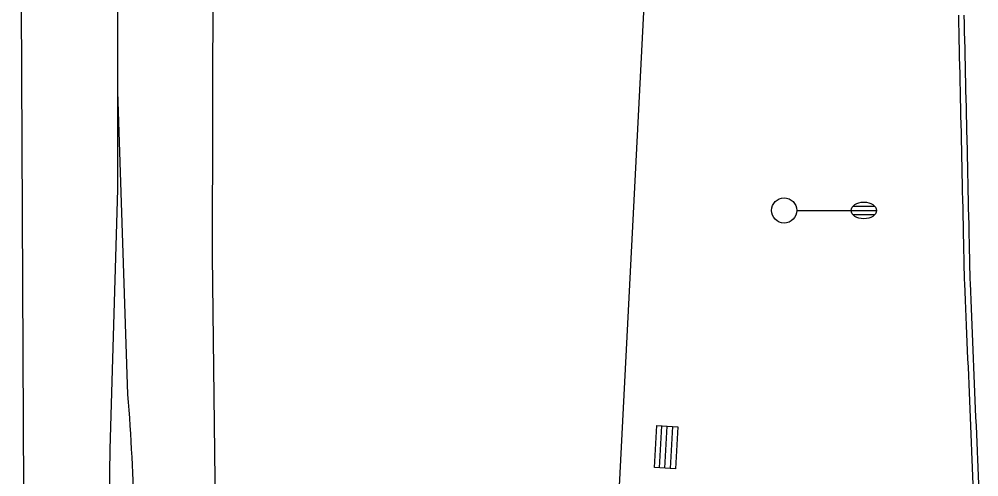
# Model space of a CAD drawing. Extents: x 2145380 to 2157287, y 139568 to 149130.
# Drawn here: x 2150805.1 to 2150919.5, y 144241.8 to 144296.4 of the extents above; entities that cross this region are included whole.
import ezdxf

# ---------------------------------------------------------------- set-up
doc = ezdxf.new("R2010")
doc.units = 0
for name, color, linetype in [('Default', 7, 'Continuous'), ('PR_PREVIOUSLY CONSTRUCTED', 7, 'Continuous'), ('TOPO_Asphalt', 7, 'Continuous'), ('TOPO_DRAIN_Inlet Top Grate', 7, 'Continuous'), ('TOPO_Light Pole', 7, 'Continuous'), ('TOPO_Wall Freestanding', 7, 'Continuous')]:
    doc.layers.add(name, color=color, linetype=linetype)

# ---------------------------------------------------------------- blocks, each defined once
blk = doc.blocks.new('LP')
at = {"layer": 'TOPO_Light Pole'}
blk.add_line((3.81, 0), (20.32, 0), dxfattribs=at)
for points in [[(20.32, 0), (27.94, 0)], [(20.32, 0), (23.5, 0)], [(20.83, 1.27), (27.43, 1.27)], [(20.83, 1.27), (23.5, 1.27)], [(23.71, 1.27), (27.43, 1.27)], [(23.71, 0), (27.94, 0)], [(20.83, -1.27), (27.43, -1.27)], [(20.83, -1.27), (23.5, -1.27)], [(23.71, -1.27), (27.43, -1.27)]]:
    blk.add_lwpolyline(points, dxfattribs=at)
blk.add_circle((0, 0), 3.81, dxfattribs=at)
blk.add_ellipse((24.13, 0), major_axis=(3.81, 0), ratio=0.666667, dxfattribs=at)
blk = doc.blocks.new('INLET')
at = {"layer": 'Default'}
for p, q in [((-6.35, 0), (-6.35, 6.35)), ((-6.35, 6.35), (6.35, 6.35)), ((6.35, 6.35), (6.35, 0)), ((-6.35, 4.82), (6.35, 4.82)), ((-6.35, 3.18), (6.35, 3.18)), ((-6.35, 1.47), (6.35, 1.47)), ((6.35, 0), (-6.35, 0))]:
    blk.add_line(p, q, dxfattribs=at)

msp = doc.modelspace()

# ---------------------------------------------------------------- linework, layer by layer
at = {"layer": 'PR_PREVIOUSLY CONSTRUCTED'}
for points in [[(2150918.86, 144240.92), (2150918.82, 144241.92), (2150918.78, 144242.92), (2150918.74, 144243.92), (2150918.7, 144244.81), (2150918.69, 144244.92), (2150918.65, 144245.92), (2150918.61, 144246.92), (2150918.57, 144247.92), (2150918.53, 144248.92), (2150918.48, 144249.91), (2150918.44, 144250.91), (2150918.4, 144251.91), (2150918.36, 144252.91), (2150918.32, 144253.91), (2150918.28, 144254.91), (2150918.23, 144255.91), (2150918.19, 144256.91), (2150918.15, 144257.91), (2150918.11, 144258.91), (2150918.07, 144259.91), (2150918.03, 144260.91), (2150917.98, 144261.9), (2150917.94, 144262.9), (2150917.9, 144263.9), (2150917.86, 144264.9), (2150917.84, 144265.4), (2150917.84, 144265.41), (2150917.83, 144265.9), (2150917.8, 144266.9), (2150917.79, 144267.57), (2150917.78, 144267.9), (2150917.76, 144268.9), (2150917.74, 144269.9), (2150917.72, 144270.53), (2150917.71, 144270.9), (2150917.69, 144271.9), (2150917.67, 144272.9), (2150917.65, 144273.9), (2150917.62, 144274.9), (2150917.6, 144275.9), (2150917.58, 144276.9), (2150917.56, 144277.9), (2150917.54, 144278.9), (2150917.51, 144279.9), (2150917.49, 144280.9), (2150917.47, 144281.9), (2150917.46, 144282.3), (2150917.45, 144282.9), (2150917.42, 144283.9), (2150917.4, 144284.9), (2150917.38, 144285.9), (2150917.36, 144286.9), (2150917.33, 144287.9), (2150917.31, 144288.9), (2150917.29, 144289.9), (2150917.27, 144290.9), (2150917.24, 144291.9), (2150917.22, 144292.9), (2150917.2, 144293.9), (2150917.18, 144294.9), (2150917.15, 144295.9), (2150917.13, 144296.9)], [(2150919.53, 144240.95), (2150919.49, 144241.95), (2150919.44, 144242.95), (2150919.4, 144243.95), (2150919.37, 144244.84), (2150919.36, 144244.95), (2150919.32, 144245.95), (2150919.28, 144246.95), (2150919.24, 144247.94), (2150919.19, 144248.94), (2150919.15, 144249.94), (2150919.11, 144250.94), (2150919.07, 144251.94), (2150919.03, 144252.94), (2150918.98, 144253.94), (2150918.94, 144254.94), (2150918.9, 144255.94), (2150918.86, 144256.94), (2150918.82, 144257.94), (2150918.78, 144258.93), (2150918.73, 144259.93), (2150918.69, 144260.93), (2150918.65, 144261.93), (2150918.61, 144262.93), (2150918.57, 144263.93), (2150918.53, 144264.93), (2150918.5, 144265.43), (2150918.5, 144265.44), (2150918.49, 144265.93), (2150918.47, 144266.93), (2150918.46, 144267.6), (2150918.45, 144267.93), (2150918.43, 144268.93), (2150918.4, 144269.93), (2150918.39, 144270.56), (2150918.38, 144270.93), (2150918.36, 144271.93), (2150918.34, 144272.93), (2150918.31, 144273.93), (2150918.29, 144274.93), (2150918.27, 144275.93), (2150918.25, 144276.93), (2150918.22, 144277.93), (2150918.2, 144278.93), (2150918.18, 144279.93), (2150918.16, 144280.93), (2150918.14, 144281.93), (2150918.13, 144282.33), (2150918.11, 144282.93), (2150918.09, 144283.93), (2150918.07, 144284.93), (2150918.05, 144285.93), (2150918.02, 144286.93), (2150918, 144287.93), (2150917.98, 144288.93), (2150917.96, 144289.93), (2150917.93, 144290.93), (2150917.91, 144291.93), (2150917.89, 144292.93), (2150917.87, 144293.93), (2150917.84, 144294.93), (2150917.82, 144295.93), (2150917.8, 144296.93)]]:
    msp.add_lwpolyline(points, dxfattribs=at)
at = {"layer": 'TOPO_Asphalt'}
for points in [[(2150895.37, 143948.05), (2150890.63, 143987.86), (2150885.19, 144049.81), (2150879.81, 144111.03), (2150876.42, 144145.22), (2150875.89, 144216.4), (2150876.36, 144234.56), (2150879.92, 144303.53), (2150882.75, 144358.63)], [(2150807.67, 143887.53), (2150807.44, 143966.31), (2150806.9, 144056.13), (2150806.17, 144146.89), (2150805.66, 144248.28), (2150805.26, 144331.45), (2150805.14, 144352.67)], [(2150828.34, 144353.08), (2150828.15, 144268.17), (2150829.17, 144181.41), (2150829.5, 144091.66), (2150830.07, 144002.07), (2150830.51, 143928.87), (2150830.91, 143895.8)]]:
    msp.add_lwpolyline(points, dxfattribs=at)
at = {"layer": 'TOPO_Wall Freestanding'}
for points in [[(2150816.91, 144319.52), (2150816.87, 144276.11), (2150815.95, 144245.15), (2150815.62, 144222.72), (2150816.62, 144196.87), (2150817.93, 144113.24), (2150818.37, 144033), (2150819.07, 143908.86), (2150819.34, 143887.25), (2150820.2, 143749.08), (2150821.44, 143516.51), (2150822.31, 143388.94), (2150823.24, 143249.95), (2150824.05, 143083.04), (2150825.67, 143063.22), (2150826.64, 143047.53)], [(2150818.08, 144251.68), (2150816.88, 144287.82)]]:
    msp.add_lwpolyline(points, dxfattribs=at)
msp.add_arc((2150631.7, 144235.19), 187.11, 355.8694, 5.0555, dxfattribs=at)

# ---------------------------------------------------------------- block references
at = {"layer": 'TOPO_DRAIN_Inlet Top Grate', "xscale": 0.39370000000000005, "yscale": 0.3937, "rotation": 86.79530633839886}
msp.add_blockref('INLET', (2150883.5, 144245.31), dxfattribs=at)
at = {"layer": 'TOPO_Light Pole', "xscale": 0.39370000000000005, "yscale": 0.3937000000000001}
msp.add_blockref('LP', (2150896.32, 144273.62), dxfattribs=at)

doc.saveas('drawing.dxf')
